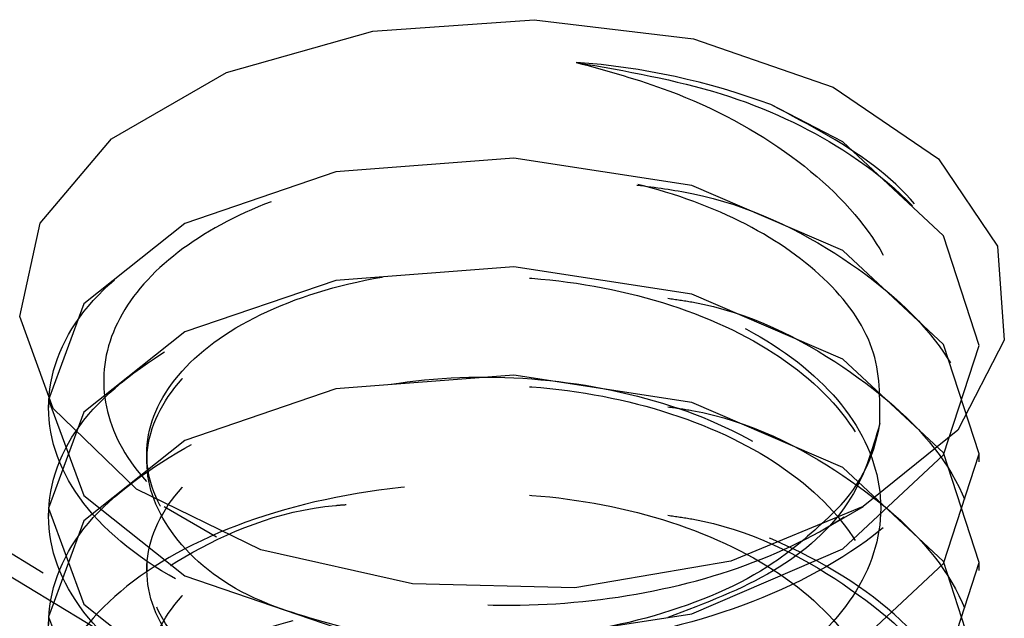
# Model space of a CAD drawing. Header units: inches. Extents: x 1907 to 2452, y -210 to -54.
# Tile 351 of 656: x 1993.864 to 1994.128, y -190.8 to -190.639. Entities that reach past the tile are written whole.
import ezdxf

# ---------------------------------------------------------------- set-up
doc = ezdxf.new("R2010")
doc.units = ezdxf.units.IN
doc.header["$LTSCALE"] = 0.5
doc.header["$MEASUREMENT"] = 0
doc.linetypes.add('HIDDEN', pattern=[0.22499999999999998, 0.15, -0.075])
doc.layers.add('SID-M-H', color=4, linetype='HIDDEN')

msp = doc.modelspace()

# ---------------------------------------------------------------- linework, layer by layer
at = {"layer": 'SID-M-H'}
for p, q in [((1993.958601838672, -190.6423140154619), (1994.001986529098, -190.6391921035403)), ((1994.001986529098, -190.6391921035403), (1994.044776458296, -190.6443715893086)), ((1993.91932379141, -190.6533990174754), (1993.958601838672, -190.6423140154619)), ((1994.044776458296, -190.6443715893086), (1994.082334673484, -190.6572911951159)), ((1993.888408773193, -190.6712458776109), (1993.91932379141, -190.6533990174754)), ((1994.082334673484, -190.6572911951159), (1994.11059115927, -190.6765508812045)), ((1994.084886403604, -190.6720626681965), (1994.065546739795, -190.6620244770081)), ((1993.869206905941, -190.6939206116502), (1993.888408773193, -190.6712458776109)), ((1994.111982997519, -190.6972960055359), (1994.084886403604, -190.6720626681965)), ((1993.996498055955, -190.676444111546), (1993.94866262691, -190.6801144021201)), ((1994.044333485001, -190.6837596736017), (1993.996498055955, -190.676444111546)), ((1994.11059115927, -190.6765508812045), (1994.126483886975, -190.700063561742)), ((1993.94866262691, -190.6801144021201), (1993.908109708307, -190.6939342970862)), ((1994.084886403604, -190.7012248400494), (1994.044333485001, -190.6837596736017)), ((1993.86379900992, -190.7189660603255), (1993.869206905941, -190.6939206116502)), ((1993.908109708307, -190.6939342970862), (1993.881013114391, -190.7155223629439)), ((1994.121498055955, -190.7267334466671), (1994.111982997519, -190.6972960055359)), ((1994.111982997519, -190.7264581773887), (1994.084886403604, -190.7012248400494)), ((1994.126483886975, -190.700063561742), (1994.128290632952, -190.7252812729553)), ((1993.996498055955, -190.7056062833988), (1993.94866262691, -190.7092765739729)), ((1994.044333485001, -190.7129218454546), (1993.996498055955, -190.7056062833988)), ((1993.94866262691, -190.7092765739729), (1993.908109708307, -190.723096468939)), ((1993.881013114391, -190.7155223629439), (1993.871498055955, -190.7413145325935)), ((1994.084886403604, -190.7303870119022), (1994.044333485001, -190.7129218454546)), ((1993.872771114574, -190.7436681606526), (1993.86379900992, -190.7189660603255)), ((1993.908109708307, -190.723096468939), (1993.881013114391, -190.7446845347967)), ((1994.128290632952, -190.7252812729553), (1994.115815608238, -190.7494712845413)), ((1994.121498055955, -190.7558956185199), (1994.111982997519, -190.7264581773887)), ((1994.111982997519, -190.7561708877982), (1994.121498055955, -190.7267334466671)), ((1994.111982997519, -190.7556203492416), (1994.084886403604, -190.7303870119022)), ((1993.784440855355, -190.7361904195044), (1993.89603981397, -190.803449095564)), ((1993.996498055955, -190.7347684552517), (1993.94866262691, -190.7384387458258)), ((1994.044333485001, -190.7420840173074), (1993.996498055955, -190.7347684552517)), ((1993.94866262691, -190.7384387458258), (1993.908109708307, -190.7522586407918)), ((1993.893105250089, -190.8081270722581), (1993.781738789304, -190.7410085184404)), ((1993.871498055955, -190.7413145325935), (1993.871498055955, -190.7434409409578)), ((1993.871498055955, -190.7413145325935), (1993.881013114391, -190.7671067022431)), ((1993.895150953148, -190.7653500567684), (1993.872771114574, -190.7436681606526)), ((1994.084886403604, -190.759549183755), (1994.044333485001, -190.7420840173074)), ((1993.881013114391, -190.7446845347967), (1993.871498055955, -190.7704767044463)), ((1994.115815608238, -190.7494712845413), (1994.090410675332, -190.770012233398)), ((1993.908109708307, -190.7522586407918), (1993.881013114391, -190.7738467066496)), ((1993.897916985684, -190.7558956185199), (1993.897916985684, -190.7580220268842)), ((1994.084886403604, -190.7814042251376), (1994.111982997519, -190.7561708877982)), ((1994.121498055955, -190.7850577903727), (1994.111982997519, -190.7556203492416)), ((1994.111982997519, -190.7853330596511), (1994.121498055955, -190.7558956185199)), ((1994.121498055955, -190.7580220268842), (1994.121498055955, -190.7558956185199)), ((1994.111982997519, -190.7847825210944), (1994.084886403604, -190.759549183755)), ((1993.928513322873, -190.7816621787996), (1993.895150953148, -190.7653500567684)), ((1993.881013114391, -190.7671067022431), (1993.908109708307, -190.7886947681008)), ((1993.871498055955, -190.7704767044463), (1993.871498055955, -190.7726031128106)), ((1993.871498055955, -190.7704767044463), (1993.881013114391, -190.7962688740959)), ((1993.902570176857, -190.7700034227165), (1993.916657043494, -190.778138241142)), ((1994.090410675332, -190.770012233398), (1994.054828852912, -190.7846781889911)), ((1994.079890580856, -190.7760873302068), (1994.090425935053, -190.7700034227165)), ((1993.881013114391, -190.7738467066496), (1993.871498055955, -190.7996388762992)), ((1993.96924289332, -190.7908368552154), (1993.928513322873, -190.7816621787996)), ((1994.044333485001, -190.7988693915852), (1994.084886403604, -190.7814042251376)), ((1993.897916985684, -190.7850577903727), (1993.897916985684, -190.787184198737)), ((1994.054828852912, -190.7846781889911), (1994.012925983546, -190.7918798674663)), ((1994.084886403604, -190.8105663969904), (1994.111982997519, -190.7853330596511)), ((1994.121498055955, -190.8142199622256), (1994.111982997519, -190.7847825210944)), ((1994.111982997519, -190.8144952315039), (1994.121498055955, -190.7850577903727)), ((1994.121498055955, -190.787184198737), (1994.121498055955, -190.7850577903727)), ((1993.908109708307, -190.7886947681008), (1993.94866262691, -190.8025146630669)), ((1994.012925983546, -190.7918798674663), (1993.96924289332, -190.7908368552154)), ((1993.881013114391, -190.7962688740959), (1993.908109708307, -190.8178569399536)), ((1993.871498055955, -190.7996388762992), (1993.871498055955, -190.8017652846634)), ((1993.871498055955, -190.7996388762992), (1993.881013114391, -190.8254310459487)), ((1993.996498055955, -190.806184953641), (1994.044333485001, -190.7988693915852))]:
    msp.add_line(p, q, dxfattribs=at)
for centre, radius, start, end in [((1993.9998165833, -190.83860586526), 0.188418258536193, 69.58286285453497, 85.9000721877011), ((1994.053142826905, -190.7413061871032), 0.04218503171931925, 313.1140801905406, 351.3140587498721)]:
    msp.add_arc(centre, radius, start, end, dxfattribs=at)
for points, knots in [([(1994.013287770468, -190.6506697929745), (1994.026620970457, -190.6529890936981), (1994.053140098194, -190.6576020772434), (1994.088749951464, -190.6744614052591), (1994.115005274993, -190.6986751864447), (1994.124748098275, -190.7288674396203), (1994.11499066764, -190.7590141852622), (1994.087187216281, -190.7848595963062), (1994.045578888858, -190.8027312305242), (1993.996498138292, -190.810190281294), (1993.947416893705, -190.8063758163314), (1993.905810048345, -190.7921528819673), (1993.878001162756, -190.7699397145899), (1993.868263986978, -190.7434869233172), (1993.877931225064, -190.7167582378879), (1993.906089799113, -190.6953727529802), (1993.934910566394, -190.6830240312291), (1993.953322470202, -190.6818524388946), (1993.955677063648, -190.681702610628)], [0, 0, 0, 0, 0.0563759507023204, 0.1121291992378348, 0.1796651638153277, 0.2472011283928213, 0.3147370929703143, 0.3822730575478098, 0.4498090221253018, 0.5173449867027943, 0.5848809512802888, 0.6524169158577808, 0.719952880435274, 0.7874888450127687, 0.8550248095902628, 0.9225607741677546, 0.9900967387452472, 1, 1, 1, 1]), ([(1994.013287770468, -190.6506697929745), (1994.021720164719, -190.6529924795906), (1994.043170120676, -190.6589008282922), (1994.072733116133, -190.6750792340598), (1994.095844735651, -190.6981193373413), (1994.104747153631, -190.7243352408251), (1994.101276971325, -190.7499957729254), (1994.088325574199, -190.7648276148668), (1994.081974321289, -190.7721010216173)], [0, 0, 0, 0, 0.1203431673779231, 0.3061236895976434, 0.4921720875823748, 0.6665136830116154, 0.8364612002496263, 0.9999999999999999, 0.9999999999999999, 0.9999999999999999, 0.9999999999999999]), ([(1994.09484403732, -190.7476768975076), (1994.094910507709, -190.7408944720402), (1994.095043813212, -190.7272924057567), (1994.081170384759, -190.7080775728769), (1994.058279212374, -190.6924716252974), (1994.027837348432, -190.6817319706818), (1993.993244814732, -190.6773788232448), (1993.958135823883, -190.679726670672), (1993.926526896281, -190.6885875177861), (1993.901998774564, -190.7032123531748), (1993.887389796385, -190.7216582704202), (1993.884768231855, -190.7421680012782), (1993.894422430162, -190.7621303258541), (1993.915719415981, -190.7793136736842), (1993.946512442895, -190.791641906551), (1993.983483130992, -190.7974597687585), (1994.022794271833, -190.7959107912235), (1994.059943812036, -190.7868572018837), (1994.090722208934, -190.7711037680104), (1994.11169296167, -190.7500955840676), (1994.120203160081, -190.7260312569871), (1994.11493847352, -190.7014797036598), (1994.097015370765, -190.6785390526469), (1994.076016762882, -190.6675190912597), (1994.065546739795, -190.6620244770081)], [0, 0, 0, 0, 0.04072906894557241, 0.08168161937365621, 0.1228790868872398, 0.1645751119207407, 0.2069411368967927, 0.2493802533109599, 0.2929085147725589, 0.3364184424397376, 0.3807835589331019, 0.4254688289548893, 0.4705661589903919, 0.5164183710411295, 0.5622646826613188, 0.6092789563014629, 0.6562779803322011, 0.7040480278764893, 0.7522209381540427, 0.8007283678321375, 0.8500667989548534, 0.8993742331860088, 0.9498274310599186, 1, 1, 1, 1]), ([(1994.029580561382, -190.6836298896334), (1994.034560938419, -190.6842691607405), (1994.055689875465, -190.686981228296), (1994.086991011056, -190.7025110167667), (1994.115042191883, -190.7277348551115), (1994.124738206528, -190.7580570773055), (1994.114993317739, -190.7881689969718), (1994.087186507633, -190.8140237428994), (1994.045579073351, -190.8318928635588), (1993.996498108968, -190.8393526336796), (1993.947416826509, -190.8355378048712), (1993.905810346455, -190.8213156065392), (1993.878000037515, -190.7990998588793), (1993.868268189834, -190.7726566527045), (1993.877915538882, -190.7458922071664), (1993.906148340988, -190.724640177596), (1993.933597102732, -190.712456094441), (1993.950528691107, -190.7112544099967), (1993.951466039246, -190.7111878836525)], [0, 0, 0, 0, 0.02146653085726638, 0.09107041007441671, 0.1606742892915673, 0.2302781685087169, 0.2998820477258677, 0.3694859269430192, 0.4390898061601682, 0.5086936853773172, 0.5782975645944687, 0.6479014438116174, 0.7175053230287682, 0.787109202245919, 0.8567130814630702, 0.9263169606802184, 0.9959208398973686, 1, 1, 1, 1]), ([(1994.081974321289, -190.7721010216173), (1994.07706873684, -190.7766457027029), (1994.064888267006, -190.7879300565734), (1994.035071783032, -190.8006948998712), (1993.996533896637, -190.8070054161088), (1993.957780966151, -190.8043717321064), (1993.924978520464, -190.7935398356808), (1993.903049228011, -190.7764181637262), (1993.895350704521, -190.755895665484), (1993.903049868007, -190.735372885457), (1993.924975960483, -190.7182520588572), (1993.957790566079, -190.7074170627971), (1993.996498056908, -190.7047949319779), (1994.035205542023, -190.7110623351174), (1994.068020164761, -190.7255425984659), (1994.089946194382, -190.7463087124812), (1994.097645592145, -190.7704767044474), (1994.089946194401, -190.7946446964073), (1994.068020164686, -190.8154108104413), (1994.035205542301, -190.8298910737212), (1993.996498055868, -190.8361584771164), (1993.95779056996, -190.8335363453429), (1993.924975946, -190.8227013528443), (1993.90304992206, -190.8055805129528), (1993.89535050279, -190.7850577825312), (1993.903049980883, -190.7645350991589), (1993.924975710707, -190.7474141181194), (1993.957791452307, -190.7365796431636), (1993.996494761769, -190.7339555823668), (1994.03521783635, -190.7402301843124), (1994.067974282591, -190.754683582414), (1994.090117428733, -190.7755499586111), (1994.097006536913, -190.7993437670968), (1994.092331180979, -190.8249082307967), (1994.059945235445, -190.8400758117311), (1994.064899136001, -190.8614124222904), (1994.067280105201, -190.8716673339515)], [0, 0, 0, 0, 0.02006915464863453, 0.04983131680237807, 0.07959347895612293, 0.1093556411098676, 0.1391178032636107, 0.1688799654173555, 0.1986421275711, 0.2284042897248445, 0.2581664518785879, 0.2879286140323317, 0.3176907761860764, 0.3474529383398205, 0.3772151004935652, 0.4069772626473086, 0.436739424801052, 0.4665015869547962, 0.4962637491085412, 0.526025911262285, 0.5557880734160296, 0.5855502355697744, 0.6153123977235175, 0.6450745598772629, 0.674836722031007, 0.7045988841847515, 0.7343610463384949, 0.7641232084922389, 0.7938853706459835, 0.8236475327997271, 0.8534096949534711, 0.8831718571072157, 0.9129340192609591, 0.9426961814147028, 0.9724583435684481, 1, 1, 1, 1]), ([(1993.951466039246, -190.8027297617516), (1993.942771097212, -190.8003456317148), (1993.922806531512, -190.7948714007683), (1993.903198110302, -190.7783935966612), (1993.895310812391, -190.7580625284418), (1993.903060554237, -190.7374884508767), (1993.924973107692, -190.7203813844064), (1993.957791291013, -190.7095426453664), (1993.996498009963, -190.7069217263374), (1994.035205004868, -190.7131880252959), (1994.068022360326, -190.7276714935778), (1994.089937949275, -190.748425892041), (1994.097676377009, -190.772637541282), (1994.089831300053, -190.7966426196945), (1994.069430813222, -190.8170352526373), (1994.04837722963, -190.8250070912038), (1994.038629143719, -190.8286981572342)], [0, 0, 0, 0, 0.0565901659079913, 0.1299373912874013, 0.2032846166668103, 0.2766318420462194, 0.3499790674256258, 0.4233262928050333, 0.4966735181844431, 0.5700207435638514, 0.643367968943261, 0.7167151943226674, 0.7900624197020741, 0.8634096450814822, 0.9367568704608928, 1, 1, 1, 1]), ([(1994.037919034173, -190.7140672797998), (1994.040071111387, -190.7143692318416), (1994.058272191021, -190.7169229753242), (1994.086898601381, -190.7318393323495), (1994.115066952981, -190.756852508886), (1994.124731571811, -190.7872311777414), (1994.114995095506, -190.8173279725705), (1994.087186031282, -190.843186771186), (1994.045579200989, -190.8610548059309), (1993.996498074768, -190.8685148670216), (1993.947416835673, -190.8646999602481), (1993.905810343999, -190.8504777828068), (1993.878000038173, -190.8282620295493), (1993.868268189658, -190.8018188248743), (1993.877915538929, -190.7750543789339), (1993.906148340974, -190.7538023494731), (1993.933597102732, -190.7416182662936), (1993.950528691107, -190.7404165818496), (1993.951466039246, -190.7403500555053)], [0, 0, 0, 0, 0.009448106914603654, 0.07990686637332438, 0.1503656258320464, 0.2208243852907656, 0.291283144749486, 0.3617419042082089, 0.4322006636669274, 0.5026594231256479, 0.5731181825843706, 0.6435769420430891, 0.7140357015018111, 0.7844944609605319, 0.8549532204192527, 0.9254119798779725, 0.9958707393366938, 1, 1, 1, 1]), ([(1993.951466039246, -190.8318919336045), (1993.942771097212, -190.8295078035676), (1993.922806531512, -190.8240335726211), (1993.903198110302, -190.807555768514), (1993.895310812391, -190.7872247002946), (1993.903060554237, -190.7666506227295), (1993.924973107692, -190.7495435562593), (1993.957791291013, -190.7387048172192), (1993.996498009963, -190.7360838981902), (1994.035205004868, -190.7423501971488), (1994.068022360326, -190.7568336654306), (1994.089937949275, -190.7775880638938), (1994.097676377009, -190.8017997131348), (1994.089831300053, -190.8258047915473), (1994.069430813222, -190.8461974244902), (1994.04837722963, -190.8541692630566), (1994.038629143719, -190.857860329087)], [0, 0, 0, 0, 0.05659016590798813, 0.1299373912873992, 0.2032846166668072, 0.2766318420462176, 0.3499790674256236, 0.4233262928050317, 0.4966735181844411, 0.5700207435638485, 0.6433679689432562, 0.716715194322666, 0.7900624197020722, 0.8634096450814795, 0.9367568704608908, 1, 1, 1, 1]), ([(1994.037919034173, -190.7432294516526), (1994.040071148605, -190.7435314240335), (1994.058272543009, -190.7460853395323), (1994.086884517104, -190.7609938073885), (1994.115117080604, -190.7860420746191), (1994.124545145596, -190.8162914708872), (1994.115808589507, -190.8464630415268), (1994.095779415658, -190.862267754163), (1994.08596895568, -190.8700090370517)], [0, 0, 0, 0, 0.02632320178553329, 0.2226270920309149, 0.4189309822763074, 0.6152348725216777, 0.8115387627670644, 1, 1, 1, 1]), ([(1994.09484403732, -190.7476768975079), (1994.092764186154, -190.7549567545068), (1994.088617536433, -190.7694707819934), (1994.06810934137, -190.7883977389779), (1994.047885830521, -190.7960694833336), (1994.037919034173, -190.7998503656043)], [0, 0, 0, 0, 0.3379109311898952, 0.6737012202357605, 1, 1, 1, 1]), ([(1993.937104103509, -190.8007020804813), (1993.926909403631, -190.8036350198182), (1993.902455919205, -190.8106701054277), (1993.878223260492, -190.8316633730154), (1993.868185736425, -190.8579066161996), (1993.878022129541, -190.884489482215), (1993.905804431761, -190.9066677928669), (1993.947418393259, -190.9209000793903), (1993.996497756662, -190.9247119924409), (1994.045578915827, -190.9172537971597), (1994.087187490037, -190.8993812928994), (1994.114989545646, -190.8735385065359), (1994.124752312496, -190.8433821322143), (1994.114989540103, -190.8132257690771), (1994.087187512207, -190.7873829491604), (1994.045578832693, -190.7695105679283), (1993.996498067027, -190.7620519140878), (1993.947417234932, -190.7658655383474), (1993.905808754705, -190.7800914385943), (1993.878005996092, -190.8022935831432), (1993.868245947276, -190.8287874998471), (1993.877998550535, -190.8553627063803), (1993.905838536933, -190.8773209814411), (1993.945182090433, -190.8916667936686), (1993.975329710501, -190.8926547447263), (1993.98914932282, -190.8931076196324)], [0, 0, 0, 0, 0.03169033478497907, 0.07601392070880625, 0.1203375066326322, 0.1646610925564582, 0.2089846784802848, 0.2533082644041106, 0.2976318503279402, 0.3419554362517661, 0.3862790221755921, 0.4306026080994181, 0.4749261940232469, 0.519249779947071, 0.5635733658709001, 0.607896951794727, 0.6522205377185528, 0.6965441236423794, 0.7408677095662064, 0.7851912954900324, 0.8295148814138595, 0.8738384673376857, 0.9181620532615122, 0.962485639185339, 1, 1, 1, 1]), ([(1993.951466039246, -190.8610541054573), (1993.942771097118, -190.8586699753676), (1993.922806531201, -190.8531957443), (1993.903198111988, -190.8367179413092), (1993.895310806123, -190.8163868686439), (1993.903060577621, -190.7958128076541), (1993.924973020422, -190.7787056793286), (1993.957791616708, -190.7678671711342), (1993.996496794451, -190.7652453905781), (1994.035209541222, -190.7715149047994), (1994.068005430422, -190.7859863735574), (1994.090001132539, -190.806785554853), (1994.097440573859, -190.8308300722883), (1994.091083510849, -190.8540967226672), (1994.076419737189, -190.8660239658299), (1994.069751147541, -190.8714480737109)], [0, 0, 0, 0, 0.06120589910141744, 0.1405356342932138, 0.2198653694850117, 0.2991951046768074, 0.3785248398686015, 0.457854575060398, 0.5371843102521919, 0.6165140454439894, 0.6958437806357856, 0.7751735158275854, 0.854503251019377, 0.933832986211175, 1, 1, 1, 1]), ([(1993.984240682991, -190.894857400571), (1993.972115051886, -190.8944258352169), (1993.943686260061, -190.8934140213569), (1993.905863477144, -190.879409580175), (1993.877985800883, -190.8574859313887), (1993.868272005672, -190.8309644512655), (1993.87791451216, -190.804221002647), (1993.906148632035, -190.7829632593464), (1993.933597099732, -190.7707804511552), (1993.95052869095, -190.7695787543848), (1993.951466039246, -190.7695122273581)], [0, 0, 0, 0, 0.1093383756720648, 0.2563460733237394, 0.4033537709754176, 0.5503614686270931, 0.6973691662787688, 0.8443768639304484, 0.9913845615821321, 1, 1, 1, 1]), ([(1994.037919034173, -190.7723916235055), (1994.040071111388, -190.7726935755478), (1994.058272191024, -190.7752473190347), (1994.086898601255, -190.7901636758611), (1994.115066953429, -190.8151768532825), (1994.124731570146, -190.8455555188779), (1994.114995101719, -190.8756523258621), (1994.087186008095, -190.9015110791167), (1994.045579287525, -190.9193792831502), (1993.996497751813, -190.9268387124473), (1993.947418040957, -190.9230261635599), (1993.905805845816, -190.9087951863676), (1993.878016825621, -190.886612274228), (1993.86820553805, -190.8600465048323), (1993.878149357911, -190.8337394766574), (1993.904089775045, -190.8117840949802), (1993.930885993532, -190.8042191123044), (1993.943343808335, -190.8007020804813)], [0, 0, 0, 0, 0.009576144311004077, 0.08098973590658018, 0.152403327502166, 0.2238169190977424, 0.2952305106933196, 0.3666441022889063, 0.438057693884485, 0.5094712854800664, 0.5808848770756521, 0.6522984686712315, 0.723712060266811, 0.7951256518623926, 0.8665392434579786, 0.9379528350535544, 1, 1, 1, 1])]:
    msp.add_open_spline(points, degree=3, knots=knots, dxfattribs=at)

doc.saveas('drawing.dxf')
